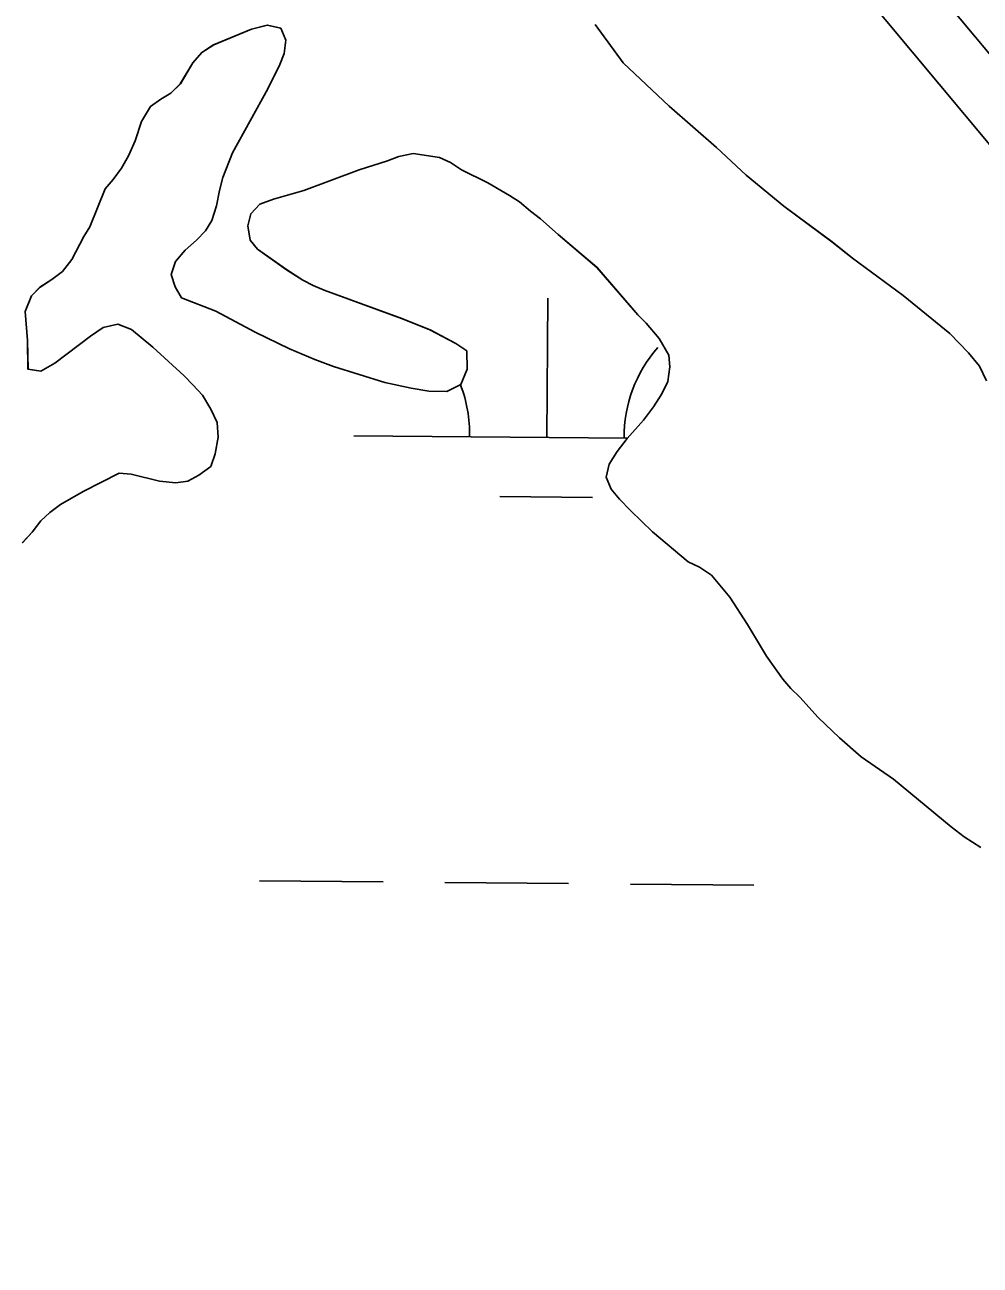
# Model space of a CAD drawing. Extents: x 3271442 to 3309282, y 752266 to 777610.
# Drawn here: x 3299178.6 to 3299425.9, y 769970.5 to 770291.6 of the extents above; entities that cross this region are included whole.
import ezdxf

# ---------------------------------------------------------------- set-up
doc = ezdxf.new("R2010")
doc.units = 0
for name, color, linetype in [('V-ROAD-CNTR', 7, 'Continuous'), ('V-SITE-VEGE', 7, 'Continuous'), ('V-TOPO-SHOR', 7, 'Continuous'), ('V-WETL-SWMP', 7, 'Continuous')]:
    doc.layers.add(name, color=color, linetype=linetype)

msp = doc.modelspace()

# ---------------------------------------------------------------- linework, layer by layer
at = {"layer": 'V-ROAD-CNTR'}
for points in [[(3298760.33, 770702.97), (3298915.08, 770663.35), (3299021.92, 770613.76), (3299095.21, 770578.31), (3299151.89, 770546.52), (3299184.91, 770526.6), (3299231.18, 770484.58), (3299295.82, 770408.69), (3299367.2, 770333.88), (3299428.88, 770260.02), (3299492.3, 770190.17), (3299539.73, 770143.91), (3299606.94, 770075.89), (3299683.22, 769999.86), (3299752.59, 769914.71), (3299787.67, 769859.26), (3299820.1, 769780.93), (3299832.93, 769733.97), (3299844.53, 769678.82), (3299884.72, 769646)], [(3299159.44, 770559.49), (3299193.91, 770538.69), (3299241.98, 770495.03), (3299306.97, 770418.74), (3299378.39, 770343.88), (3299440.19, 770269.87), (3299503.1, 770200.59), (3299550.31, 770154.55), (3299617.57, 770086.47), (3299694.36, 770009.93), (3299764.79, 769923.48), (3299801.04, 769866.19), (3299834.32, 769785.79), (3299847.52, 769737.49), (3299858.12, 769687.09), (3299892.74, 769658.82), (3299938.03, 769637.85), (3300032.36, 769656.02), (3300131.11, 769676.38), (3300182.24, 769682.36), (3300222.14, 769675.35)]]:
    msp.add_lwpolyline(points, dxfattribs=at)
at = {"layer": 'V-SITE-VEGE'}
for points in [[(3299337.25, 770216.51), (3299326.71, 770228.74), (3299316.69, 770237.25), (3299312.06, 770241.37), (3299309.49, 770243.3), (3299306.66, 770245.75), (3299304.09, 770247.42), (3299298.43, 770250.64), (3299291.62, 770253.99), (3299288.79, 770255.93), (3299285.96, 770257.22), (3299279.15, 770258.25), (3299275.42, 770257.48), (3299272.46, 770256.33), (3299265.12, 770254.02), (3299250.84, 770248.64), (3299242.99, 770246.46), (3299239.38, 770245.17), (3299237.07, 770242.6), (3299236.29, 770239.52), (3299236.93, 770235.79), (3299238.86, 770233.47), (3299246.31, 770228.18), (3299250.56, 770225.48), (3299253.25, 770224.06), (3299256.08, 770222.9), (3299276.14, 770215.55), (3299283.47, 770212.58), (3299290.16, 770209.1), (3299292.99, 770207.17), (3299293.11, 770202.41), (3299291.43, 770198.42), (3299287.83, 770196.63), (3299283.2, 770196.76), (3299278.57, 770197.54), (3299271.75, 770198.96), (3299258.51, 770203.09), (3299253.62, 770204.89), (3299247.06, 770207.73), (3299238.19, 770211.99), (3299228.04, 770217.4), (3299219.16, 770220.88), (3299217.49, 770223.72), (3299216.47, 770226.93), (3299217.63, 770230.28), (3299220.08, 770233.23), (3299223.04, 770235.8), (3299225.35, 770238.24), (3299227.03, 770240.94), (3299228.19, 770244.67), (3299228.97, 770248.66), (3299229.87, 770252), (3299232.32, 770258.43), (3299241.47, 770275.02), (3299244.57, 770281.32), (3299245.73, 770284.15), (3299246.12, 770287.62), (3299244.84, 770290.71), (3299241.36, 770291.48), (3299237.25, 770290.46), (3299227.46, 770286.35), (3299224.37, 770284.42), (3299222.06, 770281.72), (3299218.83, 770276.33), (3299216.39, 770273.89), (3299213.81, 770272.34), (3299211.11, 770270.42), (3299208.79, 770266.56), (3299207.11, 770261.54), (3299205.44, 770257.69), (3299203.63, 770254.47), (3299201.44, 770251.52), (3299199.38, 770249.08), (3299195.39, 770239.31), (3299193.84, 770236.73), (3299190.74, 770230.82), (3299188.3, 770227.73), (3299185.59, 770225.68), (3299182.5, 770223.62), (3299180.32, 770221.44), (3299178.64, 770217.32), (3299179.27, 770209.86), (3299179.39, 770202.4), (3299182.74, 770201.88), (3299186.34, 770203.94), (3299195.61, 770211), (3299198.83, 770213.19), (3299202.69, 770214.08), (3299206.16, 770212.67), (3299211.69, 770208.16), (3299219.79, 770200.69), (3299222.1, 770198.37), (3299224.54, 770195.66), (3299226.72, 770192.06), (3299228.39, 770188.58), (3299228.64, 770184.85), (3299227.87, 770180.48), (3299226.71, 770177.27), (3299223.62, 770174.96), (3299220.78, 770173.42), (3299217.7, 770173.03)], [(3299426.12, 770078.65), (3299421.75, 770081.35), (3299418.41, 770083.93), (3299403.5, 770096.3), (3299395.14, 770102.09), (3299389.49, 770106.99), (3299383.96, 770112.27), (3299379.21, 770117.55), (3299376.89, 770119.74), (3299374.84, 770122.18), (3299370.6, 770128.1), (3299365.72, 770136.34), (3299361.1, 770143.42), (3299356.34, 770149.09), (3299353.26, 770151.15), (3299350.3, 770152.57), (3299341.05, 770160.3), (3299335.39, 770165.83), (3299332.57, 770168.79), (3299330.38, 770171.37), (3299329.1, 770174.46), (3299329.88, 770177.8), (3299331.94, 770181.14), (3299334.51, 770184.48), (3299338.76, 770189.24), (3299341.34, 770192.71), (3299343.53, 770196.05), (3299345.08, 770199.27), (3299345.6, 770203), (3299345.34, 770206.08), (3299342.77, 770210.33), (3299339.43, 770214.32), (3299337.25, 770216.51)], [(3299217.7, 770173.03), (3299213.45, 770173.42), (3299206.12, 770175.23), (3299203.03, 770175.49), (3299193.64, 770170.74), (3299187.85, 770167.4), (3299185.02, 770165.35), (3299182.7, 770163.16), (3299180.51, 770160.21), (3299177.93, 770157.51)]]:
    msp.add_lwpolyline(points, dxfattribs=at)
at = {"layer": 'V-TOPO-SHOR'}
for points in [[(3299370.6, 770128.1), (3299365.72, 770136.34), (3299361.1, 770143.42), (3299356.34, 770149.09), (3299353.26, 770151.15), (3299350.3, 770152.57), (3299341.05, 770160.3), (3299335.39, 770165.83), (3299332.57, 770168.79), (3299330.38, 770171.37), (3299329.1, 770174.46), (3299329.88, 770177.8), (3299331.94, 770181.14), (3299334.51, 770184.48), (3299338.76, 770189.24), (3299341.34, 770192.71), (3299343.53, 770196.05), (3299345.08, 770199.27), (3299345.6, 770203), (3299345.34, 770206.08), (3299342.77, 770210.33), (3299339.43, 770214.32), (3299337.25, 770216.51), (3299326.71, 770228.74), (3299316.69, 770237.25), (3299312.06, 770241.37), (3299309.49, 770243.3), (3299306.66, 770245.75), (3299304.09, 770247.42), (3299298.43, 770250.64), (3299291.62, 770253.99), (3299288.79, 770255.93), (3299285.96, 770257.22), (3299279.15, 770258.25), (3299275.42, 770257.48), (3299272.46, 770256.33), (3299265.12, 770254.02), (3299250.84, 770248.64), (3299242.99, 770246.46), (3299239.38, 770245.17), (3299237.07, 770242.6), (3299236.29, 770239.52), (3299236.93, 770235.79), (3299238.86, 770233.47), (3299246.31, 770228.19), (3299250.56, 770225.48), (3299253.25, 770224.06), (3299256.08, 770222.9), (3299276.14, 770215.55), (3299283.47, 770212.58), (3299290.16, 770209.1), (3299292.99, 770207.17), (3299293.11, 770202.41), (3299291.43, 770198.43), (3299287.83, 770196.63), (3299283.2, 770196.76), (3299278.57, 770197.54), (3299271.75, 770198.96), (3299258.51, 770203.09), (3299253.62, 770204.9), (3299247.06, 770207.73), (3299238.19, 770211.99), (3299228.03, 770217.4), (3299219.16, 770220.88), (3299217.49, 770223.72), (3299216.47, 770226.93), (3299217.63, 770230.28), (3299220.08, 770233.23), (3299223.04, 770235.8), (3299225.35, 770238.24), (3299227.03, 770240.94), (3299228.19, 770244.67), (3299228.97, 770248.66), (3299229.87, 770252), (3299232.32, 770258.43), (3299241.47, 770275.02), (3299244.57, 770281.32), (3299245.73, 770284.15), (3299246.12, 770287.62), (3299244.84, 770290.71), (3299241.36, 770291.48), (3299237.25, 770290.46), (3299227.46, 770286.35), (3299224.37, 770284.42), (3299222.06, 770281.72), (3299218.83, 770276.33), (3299216.39, 770273.89), (3299213.81, 770272.34), (3299211.11, 770270.42), (3299208.79, 770266.56), (3299207.11, 770261.54), (3299205.44, 770257.69), (3299203.63, 770254.47), (3299201.44, 770251.52), (3299199.38, 770249.08), (3299195.39, 770239.31), (3299193.84, 770236.73), (3299190.74, 770230.82), (3299188.3, 770227.73), (3299185.59, 770225.68), (3299182.5, 770223.62)], [(3299326.26, 770291.65), (3299333.46, 770281.74), (3299345.41, 770270.53), (3299357.62, 770259.84), (3299365.33, 770252.63), (3299375.1, 770244.64), (3299387.56, 770235.37), (3299392.83, 770231.12), (3299405.95, 770221.46), (3299418.03, 770211.67), (3299422.91, 770206.65), (3299425.74, 770203.17), (3299427.53, 770199.44)], [(3299182.5, 770223.62), (3299180.32, 770221.44), (3299178.64, 770217.32), (3299179.27, 770209.86), (3299179.39, 770202.4), (3299182.74, 770201.88), (3299186.34, 770203.94), (3299195.61, 770211), (3299198.83, 770213.19), (3299202.69, 770214.08), (3299206.16, 770212.67), (3299209.25, 770210.22), (3299211.69, 770208.16), (3299219.79, 770200.69), (3299222.1, 770198.37), (3299224.54, 770195.66), (3299226.72, 770192.06), (3299228.39, 770188.58), (3299228.64, 770184.85), (3299227.87, 770180.48), (3299226.71, 770177.27), (3299223.62, 770174.95), (3299220.78, 770173.42), (3299217.7, 770173.03), (3299213.45, 770173.42), (3299206.12, 770175.23), (3299203.03, 770175.49), (3299193.64, 770170.74), (3299187.85, 770167.4), (3299185.02, 770165.35), (3299182.7, 770163.16), (3299180.51, 770160.21), (3299177.93, 770157.51)], [(3299426.12, 770078.65), (3299421.75, 770081.35), (3299418.41, 770083.93), (3299403.5, 770096.3), (3299395.14, 770102.09), (3299389.49, 770106.99), (3299383.96, 770112.27), (3299379.21, 770117.55), (3299376.89, 770119.74), (3299374.84, 770122.18), (3299370.6, 770128.1)]]:
    msp.add_lwpolyline(points, dxfattribs=at)
at = {"layer": 'V-WETL-SWMP'}
for p, q in [((3299241.37, 770291.48), (3299237.25, 770290.46)), ((3299244.84, 770290.71), (3299241.37, 770291.48)), ((3299246.12, 770287.62), (3299244.84, 770290.71)), ((3299326.27, 770291.65), (3299333.46, 770281.74)), ((3299237.25, 770290.46), (3299227.47, 770286.35)), ((3299245.73, 770284.15), (3299246.12, 770287.62)), ((3299224.38, 770284.43), (3299222.06, 770281.73)), ((3299227.47, 770286.35), (3299224.38, 770284.43)), ((3299244.57, 770281.32), (3299245.73, 770284.15)), ((3299222.06, 770281.73), (3299218.84, 770276.33)), ((3299241.48, 770275.02), (3299244.57, 770281.32)), ((3299333.46, 770281.74), (3299345.41, 770270.53)), ((3299218.84, 770276.33), (3299216.39, 770273.89)), ((3299232.33, 770258.43), (3299241.48, 770275.02)), ((3299213.82, 770272.34), (3299211.11, 770270.42)), ((3299216.39, 770273.89), (3299213.82, 770272.34)), ((3299211.11, 770270.42), (3299208.79, 770266.56)), ((3299345.41, 770270.53), (3299357.62, 770259.84)), ((3299208.79, 770266.56), (3299207.12, 770261.55)), ((3299207.12, 770261.55), (3299205.44, 770257.69)), ((3299229.88, 770252), (3299232.33, 770258.43)), ((3299357.62, 770259.84), (3299365.33, 770252.63)), ((3299205.44, 770257.69), (3299203.64, 770254.47)), ((3299272.46, 770256.33), (3299265.12, 770254.02)), ((3299275.42, 770257.49), (3299272.46, 770256.33)), ((3299279.15, 770258.25), (3299275.42, 770257.49)), ((3299285.97, 770257.22), (3299279.15, 770258.25)), ((3299288.8, 770255.93), (3299285.97, 770257.22)), ((3299291.62, 770254), (3299288.8, 770255.93)), ((3299203.64, 770254.47), (3299201.45, 770251.52)), ((3299228.97, 770248.66), (3299229.88, 770252)), ((3299265.12, 770254.02), (3299250.84, 770248.64)), ((3299298.44, 770250.64), (3299291.62, 770254)), ((3299365.33, 770252.63), (3299375.1, 770244.65)), ((3299199.39, 770249.08), (3299195.39, 770239.3)), ((3299201.45, 770251.52), (3299199.39, 770249.08)), ((3299304.1, 770247.42), (3299298.44, 770250.64)), ((3299228.2, 770244.67), (3299228.97, 770248.66)), ((3299242.99, 770246.46), (3299239.39, 770245.17)), ((3299250.84, 770248.64), (3299242.99, 770246.46)), ((3299306.67, 770245.75), (3299304.1, 770247.42)), ((3299309.49, 770243.3), (3299306.67, 770245.75)), ((3299227.03, 770240.94), (3299228.2, 770244.67)), ((3299237.07, 770242.6), (3299236.29, 770239.52)), ((3299239.39, 770245.17), (3299237.07, 770242.6)), ((3299312.06, 770241.37), (3299309.49, 770243.3)), ((3299375.1, 770244.65), (3299387.57, 770235.37)), ((3299195.39, 770239.3), (3299193.84, 770236.73)), ((3299225.36, 770238.24), (3299227.03, 770240.94)), ((3299236.29, 770239.52), (3299236.93, 770235.79)), ((3299316.69, 770237.25), (3299312.06, 770241.37)), ((3299193.84, 770236.73), (3299190.75, 770230.82)), ((3299223.04, 770235.8), (3299225.36, 770238.24)), ((3299326.72, 770228.75), (3299316.69, 770237.25)), ((3299217.63, 770230.28), (3299220.08, 770233.23)), ((3299220.08, 770233.23), (3299223.04, 770235.8)), ((3299236.93, 770235.79), (3299238.86, 770233.47)), ((3299238.86, 770233.47), (3299246.32, 770228.19)), ((3299387.57, 770235.37), (3299392.84, 770231.12)), ((3299190.75, 770230.82), (3299188.3, 770227.73)), ((3299216.47, 770226.93), (3299217.63, 770230.28)), ((3299392.84, 770231.12), (3299405.95, 770221.46)), ((3299188.3, 770227.73), (3299185.6, 770225.68)), ((3299217.5, 770223.72), (3299216.47, 770226.93)), ((3299246.32, 770228.19), (3299250.56, 770225.48)), ((3299337.25, 770216.51), (3299326.72, 770228.75)), ((3299182.51, 770223.62), (3299180.32, 770221.44)), ((3299185.6, 770225.68), (3299182.51, 770223.62)), ((3299219.17, 770220.88), (3299217.5, 770223.72)), ((3299250.56, 770225.48), (3299253.26, 770224.06)), ((3299253.26, 770224.06), (3299256.09, 770222.9)), ((3299180.32, 770221.44), (3299178.64, 770217.32)), ((3299228.04, 770217.4), (3299219.17, 770220.88)), ((3299256.09, 770222.9), (3299276.15, 770215.55)), ((3299313.72, 770184.77), (3299314.02, 770220.77)), ((3299405.95, 770221.46), (3299418.03, 770211.67)), ((3299178.64, 770217.32), (3299179.28, 770209.86)), ((3299238.2, 770211.99), (3299228.04, 770217.4)), ((3299198.83, 770213.19), (3299202.69, 770214.08)), ((3299202.69, 770214.08), (3299206.17, 770212.66)), ((3299276.15, 770215.55), (3299283.48, 770212.58)), ((3299339.44, 770214.32), (3299337.25, 770216.51)), ((3299342.78, 770210.33), (3299339.44, 770214.32)), ((3299186.35, 770203.94), (3299195.61, 770211)), ((3299195.61, 770211), (3299198.83, 770213.19)), ((3299206.17, 770212.66), (3299209.25, 770210.22)), ((3299209.25, 770210.22), (3299211.69, 770208.16)), ((3299247.07, 770207.73), (3299238.2, 770211.99)), ((3299283.48, 770212.58), (3299290.16, 770209.1)), ((3299345.34, 770206.09), (3299342.78, 770210.33)), ((3299418.03, 770211.67), (3299422.91, 770206.65)), ((3299179.28, 770209.86), (3299179.4, 770202.4)), ((3299211.69, 770208.16), (3299219.79, 770200.69)), ((3299253.62, 770204.9), (3299247.07, 770207.73)), ((3299290.16, 770209.1), (3299292.99, 770207.17)), ((3299292.99, 770207.17), (3299293.11, 770202.41)), ((3299182.74, 770201.88), (3299186.35, 770203.94)), ((3299258.51, 770203.09), (3299253.62, 770204.9)), ((3299345.6, 770203), (3299345.34, 770206.09)), ((3299422.91, 770206.65), (3299425.74, 770203.17)), ((3299179.4, 770202.4), (3299182.74, 770201.88)), ((3299219.79, 770200.69), (3299222.1, 770198.37)), ((3299271.76, 770198.96), (3299258.51, 770203.09)), ((3299293.11, 770202.41), (3299291.44, 770198.42)), ((3299345.08, 770199.27), (3299345.6, 770203)), ((3299425.74, 770203.17), (3299427.54, 770199.44)), ((3299222.1, 770198.37), (3299224.54, 770195.67)), ((3299278.57, 770197.54), (3299271.76, 770198.96)), ((3299283.2, 770196.76), (3299278.57, 770197.54)), ((3299291.44, 770198.42), (3299287.83, 770196.63)), ((3299343.53, 770196.05), (3299345.08, 770199.27)), ((3299224.54, 770195.67), (3299226.73, 770192.06)), ((3299287.83, 770196.63), (3299283.2, 770196.76)), ((3299341.34, 770192.71), (3299343.53, 770196.05)), ((3299226.73, 770192.06), (3299228.39, 770188.59)), ((3299338.77, 770189.24), (3299341.34, 770192.71)), ((3299228.39, 770188.59), (3299228.65, 770184.86)), ((3299334.52, 770184.49), (3299338.77, 770189.24)), ((3299228.65, 770184.86), (3299227.87, 770180.48)), ((3299263.72, 770185.18), (3299334.61, 770184.6)), ((3299331.94, 770181.14), (3299334.52, 770184.49)), ((3299227.87, 770180.48), (3299226.71, 770177.27)), ((3299329.88, 770177.8), (3299331.94, 770181.14)), ((3299203.04, 770175.49), (3299193.64, 770170.74)), ((3299206.13, 770175.23), (3299203.04, 770175.49)), ((3299213.46, 770173.42), (3299206.13, 770175.23)), ((3299223.62, 770174.96), (3299220.79, 770173.41)), ((3299226.71, 770177.27), (3299223.62, 770174.96)), ((3299329.1, 770174.46), (3299329.88, 770177.8)), ((3299217.7, 770173.03), (3299213.46, 770173.42)), ((3299220.79, 770173.41), (3299217.7, 770173.03)), ((3299330.39, 770171.37), (3299329.1, 770174.46)), ((3299193.64, 770170.74), (3299187.85, 770167.4)), ((3299301.6, 770169.44), (3299325.59, 770169.24)), ((3299332.57, 770168.79), (3299330.39, 770171.37)), ((3299335.4, 770165.83), (3299332.57, 770168.79)), ((3299185.02, 770165.35), (3299182.7, 770163.16)), ((3299187.85, 770167.4), (3299185.02, 770165.35)), ((3299341.05, 770160.3), (3299335.4, 770165.83)), ((3299182.7, 770163.16), (3299180.51, 770160.21)), ((3299180.51, 770160.21), (3299177.94, 770157.51)), ((3299350.3, 770152.57), (3299341.05, 770160.3)), ((3299353.26, 770151.15), (3299350.3, 770152.57)), ((3299356.35, 770149.09), (3299353.26, 770151.15)), ((3299361.1, 770143.42), (3299356.35, 770149.09)), ((3299365.72, 770136.34), (3299361.1, 770143.42)), ((3299370.6, 770128.1), (3299365.72, 770136.34)), ((3299374.84, 770122.18), (3299370.6, 770128.1)), ((3299376.9, 770119.74), (3299374.84, 770122.18)), ((3299379.21, 770117.55), (3299376.9, 770119.74)), ((3299383.97, 770112.27), (3299379.21, 770117.55)), ((3299389.49, 770106.99), (3299383.97, 770112.27)), ((3299395.15, 770102.09), (3299389.49, 770106.99)), ((3299403.5, 770096.3), (3299395.15, 770102.09)), ((3299418.41, 770083.93), (3299403.5, 770096.3)), ((3299421.75, 770081.35), (3299418.41, 770083.93)), ((3299426.12, 770078.65), (3299421.75, 770081.35)), ((3299239.37, 770069.94), (3299271.37, 770069.68)), ((3299287.36, 770069.55), (3299319.36, 770069.29)), ((3299335.36, 770069.15), (3299367.36, 770068.89))]:
    msp.add_line(p, q, dxfattribs=at)
for centre, start, end in [((3299368.97, 770184.79), 138.7563, 180.2999), ((3299258.49, 770185.7), 358.7563, 21.1069)]:
    msp.add_arc(centre, 35.25, start, end, dxfattribs=at)

doc.saveas('drawing.dxf')
